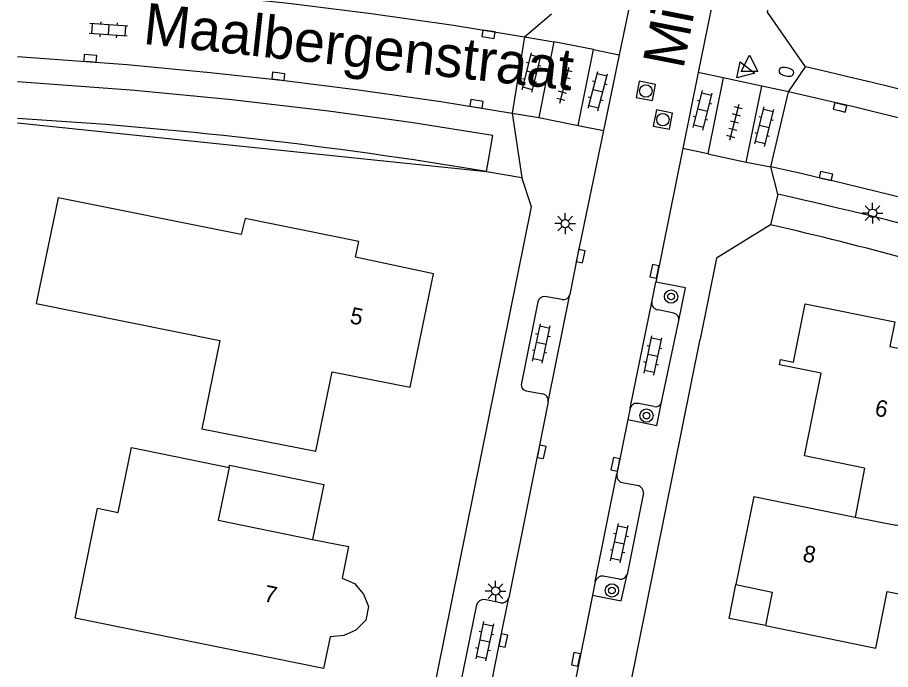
# Model space of a CAD drawing. Extents: x 128000 to 131008, y 398996 to 402500.
# Drawn here: x 128000 to 128052.6, y 399977.7 to 400017 of the extents above; entities that cross this region are included whole.
import ezdxf

# ---------------------------------------------------------------- set-up
doc = ezdxf.new("R2010")
doc.units = 0
for name, color, linetype in [('gg-afsc-erfafscheiding', 7, 'Continuous'), ('gg-afsc-hekwerk', 7, 'Continuous'), ('gg-anno-huisnummerreeks BGT', 7, 'Continuous'), ('gg-anno-openbare ruimte label', 7, 'Continuous'), ('gg-bbg-gedigitaliseerde bebouwing', 7, 'Continuous'), ('gg-bbg-hoofdgebouw', 7, 'Continuous'), ('gg-bbg-luifel en loopbrug', 7, 'Continuous'), ('gg-bbg-onder overbouw', 7, 'Continuous'), ('gg-bbg-pand overbouw', 7, 'Continuous'), ('gg-bbg-tussenscheiding', 7, 'Continuous'), ('gg-knt-verharding', 7, 'Continuous'), ('gg-knt-verharding nz', 7, 'Continuous'), ('gt-grn-groengrens', 7, 'Continuous'), ('gt-grn-weggrens', 7, 'Continuous'), ('gt-symb-boom', 7, 'Continuous'), ('gt-symb-brandkraan', 7, 'Continuous'), ('gt-symb-klinker verharding', 7, 'Continuous'), ('gt-symb-kolk', 7, 'Continuous'), ('gt-symb-lichtmast', 7, 'Continuous'), ('gt-symb-rioolschacht', 7, 'Continuous'), ('gt-symb-tegel verharding', 7, 'Continuous'), ('gt-symb-waterafsluiter', 7, 'Continuous')]:
    doc.layers.add(name, color=color, linetype=linetype)

# ---------------------------------------------------------------- blocks, each defined once
blk = doc.blocks.new('gt0-KOLK')
at = {"layer": 'gt-symb-kolk'}
blk.add_lwpolyline([(0, 0), (0.375, 0), (0.375, 0.4), (-0.375, 0.4), (-0.375, 0), (0, 0)], dxfattribs=at)
blk = doc.blocks.new('gt0-KL1')
at = {"layer": 'gt-symb-klinker verharding'}
for p, q in [((-1.15, 0.3), (1.15, 0.3)), ((-1, -0.3), (-1, 0.3)), ((-0.5, 0.3), (-0.5, 0.45)), ((0, -0.3), (0, 0.3)), ((0.5, 0.3), (0.5, 0.45)), ((1, -0.3), (1, 0.3)), ((-1.15, -0.3), (1.15, -0.3)), ((-0.5, -0.45), (-0.5, -0.3)), ((0.5, -0.45), (0.5, -0.3))]:
    blk.add_line(p, q, dxfattribs=at)
blk = doc.blocks.new('gt0-BR')
at = {"layer": 'gt-symb-brandkraan'}
for centre, radius, start, end in [((-0.244, 0), 0.206, 107.5669, 252.4331), ((0.599, -2.664), 3, 106.892, 107.5669), ((0, -0.691), 0.938, 73.108, 106.892), ((-0.599, -2.664), 3, 72.4331, 73.108), ((0.244, 0), 0.206, 287.567, 72.4331), ((0.599, 2.664), 3, 252.4331, 253.108), ((0, 0.691), 0.938, 253.108, 286.8921), ((-0.599, 2.664), 3, 286.8921, 287.567)]:
    blk.add_arc(centre, radius, start, end, dxfattribs=at)
blk = doc.blocks.new('gt0-LMAST')
at = {"layer": 'gt-symb-lichtmast'}
for p, q in [((-0.005, 0.246), (-0.005, 0.621)), ((-0.182, 0.173), (-0.447, 0.438)), ((0.172, 0.173), (0.437, 0.438)), ((-0.255, -0.004), (-0.63, -0.004)), ((-0.182, -0.181), (-0.447, -0.446)), ((-0.005, -0.254), (-0.005, -0.629)), ((0.437, -0.446), (0.172, -0.181)), ((0.245, -0.004), (0.62, -0.004))]:
    blk.add_line(p, q, dxfattribs=at)
blk.add_circle((-0.005, -0.004), 0.25, dxfattribs=at)
blk = doc.blocks.new('gt0-TEG1')
at = {"layer": 'gt-symb-tegel verharding'}
for p, q in [((-1.125, 0), (1.125, 0)), ((-0.9, -0.25), (-0.9, 0.25)), ((-0.45, -0.25), (-0.45, 0.25)), ((0, -0.25), (0, 0.25)), ((0.45, -0.25), (0.45, 0.25)), ((0.9, -0.25), (0.9, 0.25))]:
    blk.add_line(p, q, dxfattribs=at)
blk = doc.blocks.new('gt0-WAFSL')
at = {"layer": 'gt-symb-waterafsluiter'}
for p, q in [((-0.5, -0.333), (0, 0.667)), ((0, 0.667), (0.5, -0.333)), ((0.5, -0.333), (-0.5, -0.333))]:
    blk.add_line(p, q, dxfattribs=at)
blk = doc.blocks.new('gt0-RS')
at = {"layer": 'gt-symb-rioolschacht'}
blk.add_lwpolyline([(-0.5, -0.5), (0.5, -0.5), (0.5, 0.5), (-0.5, 0.5)], close=True, dxfattribs=at)
blk.add_circle((0, 0), 0.375, dxfattribs=at)
blk = doc.blocks.new('gt0-BOOM')
at = {"layer": 'gt-symb-boom'}
for radius in [0.4, 0.2]:
    blk.add_circle((0, 0), radius, dxfattribs=at)

msp = doc.modelspace()

# ---------------------------------------------------------------- linework, layer by layer
at = {"layer": 'gg-afsc-erfafscheiding'}
msp.add_line((128000, 400010.65), (128028.291, 400007.722), dxfattribs=at)
at = {"layer": 'gg-afsc-hekwerk'}
msp.add_line((128041.645, 400000), (128041.161, 399997.598), dxfattribs=at)
msp.add_lwpolyline([(128045.41, 400004.509), (128042.159, 400002.497), (128041.645, 400000)], dxfattribs=at)
msp.add_arc((127988.445, 399759.332), 251.707, 72.96781, 76.91974, dxfattribs=at)
at = {"layer": 'gg-bbg-gedigitaliseerde bebouwing'}
for p, q in [((128051.082, 399989.818), (128047.467, 399990.555)), ((128051.082, 399989.818), (128050.514, 399986.87)), ((128044.409, 399988.115), (128050.514, 399986.87))]:
    msp.add_line(p, q, dxfattribs=at)
for points in [[(128018.463, 399977.739), (128003.482, 399980.777), (128004.826, 399987.405), (128006.071, 399987.152)], [(128045.097, 399980.321), (128051.758, 399978.952), (128052.448, 399982.384), (128055.785, 399981.711), (128055.704, 399981.308), (128061.901, 399980.059), (128062.769, 399984.371), (128052.957, 399986.372)]]:
    msp.add_lwpolyline(points, dxfattribs=at)
at = {"layer": 'gg-bbg-hoofdgebouw'}
msp.add_line((128044.409, 399988.115), (128043.317, 399982.796), dxfattribs=at)
for points in [[(128002.448, 400006.141), (128001.123, 399999.756), (128012.198, 399997.522), (128011.121, 399992.198), (128017.996, 399990.838), (128018.971, 399995.638), (128023.687, 399994.712), (128025.077, 400001.556), (128020.389, 400002.544), (128020.584, 400003.504), (128013.729, 400004.894), (128013.487, 400003.914), (128002.448, 400006.141)], [(128047.467, 399990.555), (128048.472, 399995.547), (128045.951, 399996.054), (128046.016, 399996.377), (128046.795, 399996.221), (128047.502, 399999.734), (128052.905, 399998.647), (128052.605, 399997.159), (128057.793, 399996.115), (128057.142, 399992.805), (128060.499, 399992.084), (128060.582, 399992.401), (128067.689, 399990.976), (128066.913, 399986.625)], [(128006.071, 399987.152), (128006.881, 399991.071), (128012.757, 399989.855)], [(128012.757, 399989.855), (128012.099, 399986.672), (128017.788, 399985.524)], [(128017.788, 399985.524), (128019.959, 399985.086), (128019.589, 399983.175), (128020.322, 399982.851), (128020.874, 399982.21), (128021.17, 399981.481), (128021.01, 399980.649), (128020.413, 399980.035), (128019.682, 399979.715), (128018.865, 399979.633), (128018.463, 399977.739)]]:
    msp.add_lwpolyline(points, dxfattribs=at)
at = {"layer": 'gg-bbg-luifel en loopbrug'}
msp.add_lwpolyline([(128012.757, 399989.855), (128012.789, 399990.008), (128018.473, 399988.832), (128017.788, 399985.524)], dxfattribs=at)
at = {"layer": 'gg-bbg-onder overbouw'}
msp.add_lwpolyline([(128043.317, 399982.796), (128045.513, 399982.346), (128045.097, 399980.321)], dxfattribs=at)
at = {"layer": 'gg-bbg-pand overbouw'}
msp.add_lwpolyline([(128045.097, 399980.321), (128042.913, 399980.755), (128043.317, 399982.796)], dxfattribs=at)
at = {"layer": 'gg-bbg-tussenscheiding'}
msp.add_line((128050.514, 399986.87), (128052.957, 399986.372), dxfattribs=at)
at = {"layer": 'gg-knt-verharding'}
for p, q in [((128037.649, 400021.22), (128036.28, 400014.762)), ((128042.231, 400019.54), (128041.045, 400013.687)), ((128030.582, 400015.852), (128029.832, 400011.252)), ((128032.351, 400015.548), (128031.432, 400010.98)), ((128034.727, 400015.075), (128032.351, 400015.548)), ((128033.808, 400010.508), (128034.727, 400015.075)), ((128036.28, 400014.762), (128035.332, 400010.201)), ((128041.045, 400013.687), (128040.117, 400009.104)), ((128042.556, 400013.38), (128041.624, 400008.797)), ((128044.879, 400012.877), (128042.556, 400013.38)), ((128043.947, 400008.294), (128044.879, 400012.877)), ((128045.434, 400007.998), (128046.495, 400012.524)), ((128031.432, 400010.98), (128033.808, 400010.508)), ((128040.117, 400009.104), (128038.484, 400001.046)), ((128041.624, 400008.797), (128043.947, 400008.294)), ((128028.291, 400007.722), (128030.416, 400007.352)), ((128045.841, 400006.35), (128045.41, 400004.509)), ((128038.247, 399999.843), (128038.484, 400001.046)), ((128032.833, 399999.994), (128031.803, 400000.174)), ((128031.386, 399999.86), (128030.396, 399994.948)), ((128039.571, 399999.177), (128038.625, 399999.38)), ((128038.837, 399993.796), (128039.874, 399998.725)), ((128013.85, 399862.149), (128041.161, 399997.598)), ((128030.68, 399994.488), (128031.677, 399994.296)), ((128032.005, 399993.831), (128029.625, 399981.993)), ((128036.953, 399993.45), (128036.813, 399992.764)), ((128038.396, 399993.538), (128037.441, 399993.712)), ((128036.813, 399992.764), (128036.14, 399989.47)), ((128036.471, 399988.952), (128037.45, 399988.767)), ((128037.74, 399988.326), (128036.76, 399983.409)), ((128036.306, 399983.125), (128035.327, 399983.309)), ((128034.835, 399982.979), (128034.668, 399982.158)), ((128029.129, 399981.691), (128028.151, 399981.896)), ((128034.668, 399982.158), (128032.788, 399972.823)), ((128027.67, 399981.579), (128026.667, 399976.648))]:
    msp.add_line(p, q, dxfattribs=at)
for points in [[(128047.519, 400014.037), (128045.218, 400017.336), (128049.996, 400041.037)], [(128000, 400019.342), (128006.374, 400018.889), (128011.357, 400018.427), (128016.343, 400017.883), (128021.319, 400017.255), (128026.288, 400016.544), (128030.582, 400015.852)], [(128000, 400014.66), (128006.622, 400014.173), (128011.618, 400013.699), (128016.094, 400013.208), (128020.561, 400012.645), (128025.522, 400011.937), (128029.832, 400011.252)], [(128028.291, 400007.722), (128028.666, 400009.901), (128023.728, 400010.675), (128018.75, 400011.36), (128012.925, 400012.047), (128007.087, 400012.615), (128000, 400013.138)], [(128035.332, 400010.201), (128033.764, 400002.654), (128033.309, 400000.298)], [(128002.613, 399864.872), (128030.998, 400005.6), (128030.416, 400007.352)], [(128039.874, 399998.725), (128040.276, 400000.693), (128038.484, 400001.046)], [(128036.813, 399992.764), (128038.544, 399992.4), (128038.837, 399993.796)], [(128034.668, 399982.158), (128036.413, 399981.804), (128036.76, 399983.409)]]:
    msp.add_lwpolyline(points, dxfattribs=at)
for centre, radius, start, end in [((127983.062, 399731.453), 289.842, 68.62917, 77.1507), ((127984.691, 399736.142), 283.208, 68.69762, 77.39509), ((127988.379, 399748.379), 265.814, 71.19191, 77.60538), ((127986.589, 399741.221), 271.67, 72.27938, 77.40242), ((128031.769, 399999.786), 0.39, 84.9368, 169.0225), ((128032.918, 400000.385), 0.4, 257.6983, 347.4309), ((128038.654, 399999.79), 0.411, 172.5323, 265.9251), ((128039.491, 399998.796), 0.389, 349.5205, 78.1516), ((128030.743, 399994.844), 0.362, 163.3668, 260.0148), ((128031.603, 399993.896), 0.407, 350.8497, 79.5467), ((128038.487, 399993.888), 0.362, 255.3673, 345.2909), ((128037.323, 399993.347), 0.384, 72.0333, 164.4281), ((128036.581, 399989.387), 0.449, 169.3828, 255.774), ((128037.326, 399988.37), 0.416, 354.0011, 72.6565), ((128035.293, 399982.827), 0.483, 86.0175, 161.6845), ((128036.364, 399983.538), 0.417, 262.0435, 342.0126), ((128028.163, 399981.354), 0.542, 91.3155, 155.4577), ((128029.208, 399982.12), 0.436, 259.5666, 343.1054)]:
    msp.add_arc(centre, radius, start, end, dxfattribs=at)
at = {"layer": 'gg-knt-verharding nz'}
for p, q in [((128032.005, 399993.831), (128033.309, 400000.298)), ((128036.953, 399993.45), (128038.247, 399999.843)), ((128034.835, 399982.979), (128036.14, 399989.47))]:
    msp.add_line(p, q, dxfattribs=at)
msp.add_lwpolyline([(128028.314, 399975.517), (128029.097, 399979.456), (128029.625, 399981.993)], dxfattribs=at)
at = {"layer": 'gt-grn-groengrens'}
msp.add_arc((127983.96, 399742.371), 269.028, 80.51547, 86.58192, dxfattribs=at)
at = {"layer": 'gt-grn-weggrens'}
for p, q in [((128030.582, 400015.852), (128032.199, 400017.238)), ((128030.582, 400015.852), (128032.351, 400015.548)), ((128034.727, 400015.075), (128036.28, 400014.762)), ((128046.495, 400012.524), (128047.519, 400014.037)), ((128042.556, 400013.38), (128041.045, 400013.687)), ((128046.495, 400012.524), (128044.879, 400012.877)), ((128029.832, 400011.252), (128031.432, 400010.98)), ((128029.832, 400011.252), (128030.416, 400007.352)), ((128033.808, 400010.508), (128035.332, 400010.201)), ((128041.624, 400008.797), (128040.117, 400009.104)), ((128043.947, 400008.294), (128045.434, 400007.998)), ((128045.841, 400006.35), (128045.434, 400007.998))]:
    msp.add_line(p, q, dxfattribs=at)

# ---------------------------------------------------------------- block references
at = {"layer": 'gt-symb-boom'}
for p in [(128039.41, 400000.174), (128037.928, 399992.991), (128035.847, 399982.441)]:
    msp.add_blockref('gt0-BOOM', p, dxfattribs=at)
at = {"layer": 'gt-symb-brandkraan', "rotation": -12.410774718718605}
msp.add_blockref('gt0-BR', (128046.365, 400013.738), dxfattribs=at)
at = {"layer": 'gt-symb-klinker verharding'}
for p, rotation in [((128005.489, 400016.272), 176.04496236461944), ((128031.008, 400013.698), 75.69972254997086), ((128034.997, 400012.578), 75.69972255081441), ((128041.315, 400011.413), 75.69972255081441), ((128045.034, 400010.427), 75.69972255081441), ((128031.591, 399997.342), 77.99329169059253), ((128038.313, 399996.625), 77.99329169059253), ((128036.296, 399985.288), 77.99329169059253), ((128028.185, 399979.373), 77.99329169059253)]:
    msp.add_blockref('gt0-KL1', p, dxfattribs=dict(at, rotation=rotation))
at = {"layer": 'gt-symb-kolk'}
for p, rotation in [((128028.38, 400015.805), -8.916036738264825), ((128004.375, 400014.353), -4.4162834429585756), ((128015.704, 400013.267), -6.662963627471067), ((128027.648, 400011.606), -8.916036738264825), ((128049.552, 400011.395), -14.3557849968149), ((128048.701, 400007.258), -13.007504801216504), ((128033.764, 400002.654), -101.64386260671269), ((128038.605, 400001.659), 78.85782994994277), ((128031.41, 399990.84), -101.25770297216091), ((128036.256, 399990.011), 78.55396577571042), ((128029.097, 399979.456), -101.24821352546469), ((128033.873, 399978.24), 78.5286357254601)]:
    msp.add_blockref('gt0-KOLK', p, dxfattribs=dict(at, rotation=rotation))
at = {"layer": 'gt-symb-lichtmast'}
for p in [(128051.568, 400005.211), (128033.031, 400004.579), (128028.832, 399982.408)]:
    msp.add_blockref('gt0-LMAST', p, dxfattribs=at)
at = {"layer": 'gt-symb-rioolschacht'}
for p, rotation in [((128037.891, 400012.584), -100.96173036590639), ((128038.92, 400010.854), -100.9617303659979)]:
    msp.add_blockref('gt0-RS', p, dxfattribs=dict(at, rotation=rotation))
at = {"layer": 'gt-symb-tegel verharding'}
for p, rotation in [((128032.98, 400012.936), 75.69972255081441), ((128043.242, 400010.696), 75.69972255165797)]:
    msp.add_blockref('gt0-TEG1', p, dxfattribs=dict(at, rotation=rotation))
at = {"layer": 'gt-symb-waterafsluiter', "rotation": -101.8267039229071}
msp.add_blockref('gt0-WAFSL', (128043.812, 400013.787), dxfattribs=at)
at = {"layer": 'gt-symb-waterafsluiter'}
msp.add_blockref('gt0-WAFSL', (128044.138, 400014.083), dxfattribs=at)

# ---------------------------------------------------------------- texts
at = {"layer": 'gg-anno-huisnummerreeks BGT'}
for s, rotation, p in [('5', 348.5, (128019.994, 399998.575)), ('6', 348.6, (128051.644, 399993.006)), ('8', 348.4, (128047.296, 399984.217)), ('7', 348.5, (128014.81, 399981.798))]:
    msp.add_text(s, height=1, rotation=rotation, dxfattribs=at).set_placement(p)
at = {"layer": 'gg-anno-openbare ruimte label'}
for s, rotation, p in [('Middendorpstraat', 78.9, (128040.144, 400013.851)), ('Maalbergenstraat', 353.8, (128007.522, 400015.428))]:
    msp.add_text(s, height=2.5, rotation=rotation, dxfattribs=at).set_placement(p)

doc.saveas('drawing.dxf')
